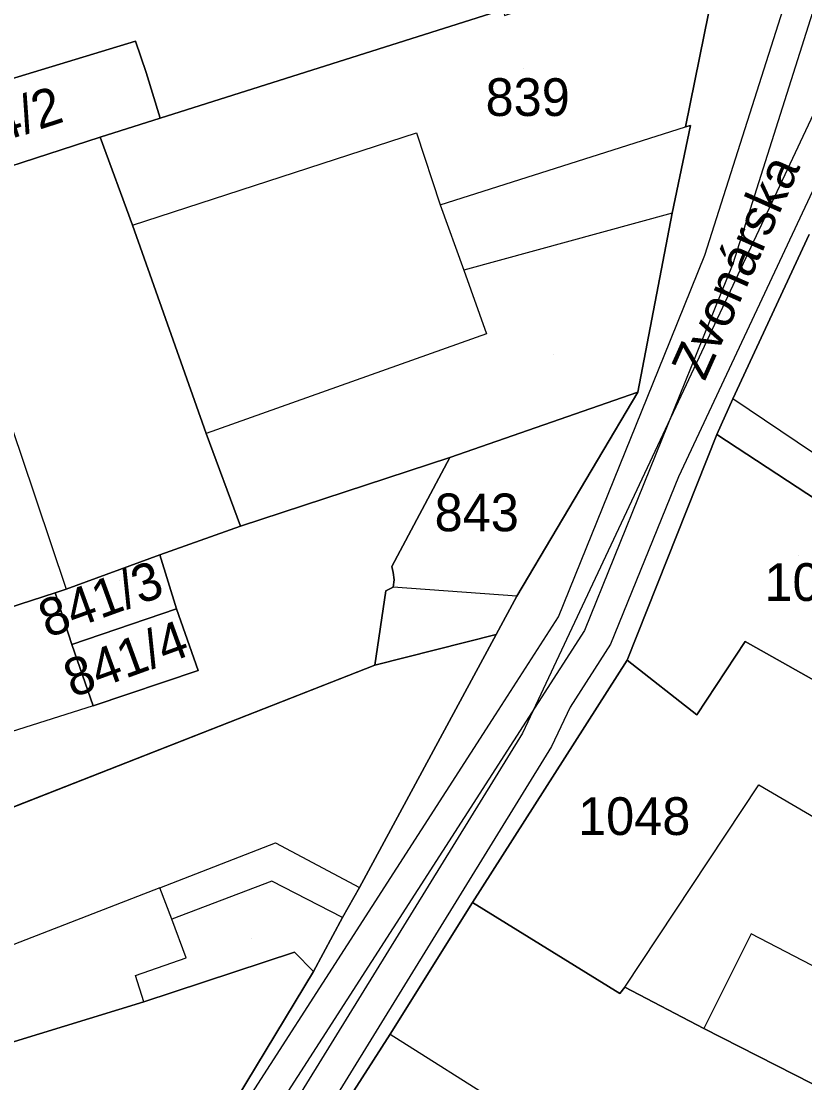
# Model space of a CAD drawing. Extents: x -263423 to -261326, y -1240067 to -1237864.
# Drawn here: x -262658.2 to -262616.7, y -1239727.5 to -1239671.3 of the extents above; entities that cross this region are included whole.
import ezdxf

# ---------------------------------------------------------------- set-up
doc = ezdxf.new("R2010")
doc.units = 0
for name, color, linetype in [('body_kn', 7, 'Continuous'), ('kladpar_druhypozemkov', 7, 'Continuous'), ('kladpar_hranice', 7, 'Continuous'), ('kladpar_parcelnecisla', 7, 'Continuous'), ('kladpar_plochy', 7, 'Continuous'), ('popisy', 7, 'Continuous'), ('tarchy_linie', 7, 'Continuous'), ('zappar_hrandruhpozemk', 7, 'Continuous')]:
    doc.layers.add(name, color=color, linetype=linetype)

msp = doc.modelspace()

# ---------------------------------------------------------------- linework, layer by layer
at = {"layer": 'body_kn'}
for p, q in [((-262652.12, -1239672.36), (-262652.12, -1239672.36)), ((-262652.12, -1239672.36), (-262652.12, -1239672.36)), ((-262651.55, -1239674.02), (-262651.55, -1239674.02)), ((-262650.8, -1239676.44), (-262650.8, -1239676.44)), ((-262622.98, -1239676.89), (-262622.98, -1239676.89)), ((-262622.72, -1239676.83), (-262622.72, -1239676.83)), ((-262653.98, -1239677.45), (-262653.98, -1239677.45)), ((-262637.24, -1239677.21), (-262637.24, -1239677.21)), ((-262635.98, -1239681.03), (-262635.98, -1239681.03)), ((-262635.98, -1239681.03), (-262635.98, -1239681.03)), ((-262623.69, -1239681.47), (-262623.69, -1239681.47)), ((-262623.69, -1239681.47), (-262623.69, -1239681.47)), ((-262652.28, -1239682.1), (-262652.28, -1239682.1)), ((-262652.28, -1239682.1), (-262652.28, -1239682.1)), ((-262621.96, -1239683.69), (-262621.96, -1239683.69)), ((-262620.48, -1239684.16), (-262620.48, -1239684.16)), ((-262634.72, -1239684.48), (-262634.72, -1239684.48)), ((-262633.52, -1239687.86), (-262633.52, -1239687.86)), ((-262624.11, -1239689.02), (-262624.11, -1239689.02)), ((-262625.51, -1239690.95), (-262625.51, -1239690.95)), ((-262625.51, -1239690.95), (-262625.51, -1239690.95)), ((-262620.48, -1239691.3), (-262620.48, -1239691.3)), ((-262648.37, -1239693.14), (-262648.37, -1239693.14)), ((-262621.32, -1239693.2), (-262621.32, -1239693.2)), ((-262635.46, -1239694.41), (-262635.46, -1239694.41)), ((-262623.36, -1239695.43), (-262623.36, -1239695.43)), ((-262646.55, -1239698.05), (-262646.55, -1239698.05)), ((-262650.82, -1239699.56), (-262650.82, -1239699.56)), ((-262650.82, -1239699.56), (-262650.82, -1239699.56)), ((-262638.53, -1239700.19), (-262638.53, -1239700.19)), ((-262638.47, -1239700.51), (-262638.47, -1239700.51)), ((-262638.41, -1239700.89), (-262638.41, -1239700.89)), ((-262656.36, -1239701.58), (-262656.36, -1239701.58)), ((-262655.79, -1239701.39), (-262655.79, -1239701.39)), ((-262638.86, -1239701.47), (-262638.86, -1239701.47)), ((-262638.47, -1239701.28), (-262638.47, -1239701.28)), ((-262631.92, -1239701.75), (-262631.92, -1239701.75)), ((-262631.92, -1239701.75), (-262631.92, -1239701.75)), ((-262649.94, -1239702.43), (-262649.94, -1239702.43)), ((-262649.94, -1239702.43), (-262649.94, -1239702.43)), ((-262629.71, -1239702.86), (-262629.71, -1239702.86)), ((-262633.01, -1239703.79), (-262633.01, -1239703.79)), ((-262628.33, -1239703.58), (-262628.33, -1239703.58)), ((-262655.48, -1239704.32), (-262655.48, -1239704.32)), ((-262626.95, -1239704.3), (-262626.95, -1239704.3)), ((-262619.83, -1239704.16), (-262619.83, -1239704.16)), ((-262626.07, -1239705.15), (-262626.07, -1239705.15)), ((-262648.8, -1239705.69), (-262648.8, -1239705.69)), ((-262639.44, -1239705.41), (-262639.44, -1239705.41)), ((-262654.35, -1239707.57), (-262654.35, -1239707.57)), ((-262654.35, -1239707.57), (-262654.35, -1239707.57)), ((-262629.1, -1239707.64), (-262629.1, -1239707.64)), ((-262633.04, -1239708.04), (-262633.04, -1239708.04)), ((-262622.39, -1239708.04), (-262622.39, -1239708.04)), ((-262631.62, -1239709.01), (-262631.62, -1239709.01)), ((-262630.08, -1239709.73), (-262630.08, -1239709.73)), ((-262619.1, -1239711.75), (-262619.1, -1239711.75)), ((-262644.7, -1239714.82), (-262644.7, -1239714.82)), ((-262644.9, -1239716.85), (-262644.9, -1239716.85)), ((-262650.82, -1239717.21), (-262650.82, -1239717.21)), ((-262650.82, -1239717.21), (-262650.82, -1239717.21)), ((-262640.25, -1239717.19), (-262640.25, -1239717.19)), ((-262634.27, -1239717.98), (-262634.27, -1239717.98)), ((-262634.27, -1239717.98), (-262634.27, -1239717.98)), ((-262650.19, -1239718.87), (-262650.19, -1239718.87)), ((-262641.15, -1239718.78), (-262641.15, -1239718.78)), ((-262641.15, -1239718.78), (-262641.15, -1239718.78)), ((-262619.51, -1239719.64), (-262619.51, -1239719.64)), ((-262649.43, -1239720.91), (-262649.43, -1239720.91)), ((-262643.7, -1239720.62), (-262643.7, -1239720.62)), ((-262652.11, -1239721.85), (-262652.11, -1239721.85)), ((-262642.69, -1239721.64), (-262642.69, -1239721.64)), ((-262626.2, -1239722.48), (-262626.2, -1239722.48)), ((-262626.2, -1239722.48), (-262626.2, -1239722.48)), ((-262626.46, -1239722.8), (-262626.46, -1239722.8)), ((-262651.67, -1239723.25), (-262651.67, -1239723.25)), ((-262651.67, -1239723.25), (-262651.67, -1239723.25)), ((-262622.01, -1239724.66), (-262622.01, -1239724.66)), ((-262638.63, -1239724.97), (-262638.63, -1239724.97)), ((-262638.63, -1239724.97), (-262638.63, -1239724.97))]:
    msp.add_line(p, q, dxfattribs=at)
at = {"layer": 'kladpar_druhypozemkov'}
for p, q in [((-262631.54, -1239673.82), (-262631.54, -1239673.82)), ((-262629.98, -1239688.97), (-262629.98, -1239688.97)), ((-262634.04, -1239696.22), (-262634.04, -1239696.22)), ((-262617.02, -1239699.61), (-262617.02, -1239699.61)), ((-262652.94, -1239700.92), (-262652.94, -1239700.92)), ((-262652.34, -1239704.12), (-262652.34, -1239704.12)), ((-262626.22, -1239712.21), (-262626.22, -1239712.21)), ((-262645.98, -1239719.87), (-262645.98, -1239719.87))]:
    msp.add_line(p, q, dxfattribs=at)
at = {"layer": 'kladpar_hranice'}
for points in [[(-262632.63, -1239670.67), (-262650.8, -1239676.44), (-262651.55, -1239674.02), (-262652.12, -1239672.36), (-262664.74, -1239676.19), (-262663.42, -1239680.4), (-262678.97, -1239685.74), (-262679.66, -1239683.51), (-262681.64, -1239684.07), (-262681.95, -1239682.54), (-262682.27, -1239682.22), (-262682.91, -1239682.15), (-262687.5, -1239683.47), (-262689.25, -1239676.84), (-262653.88, -1239667.13)], [(-262659.4, -1239746.15), (-262657.35, -1239744.06), (-262656.27, -1239742.92), (-262652.36, -1239737.65), (-262642.69, -1239721.64), (-262641.15, -1239718.78), (-262640.25, -1239717.19), (-262633.01, -1239703.79), (-262631.92, -1239701.75), (-262625.51, -1239690.95), (-262623.69, -1239681.47), (-262622.72, -1239676.83), (-262622.98, -1239676.89), (-262621.03, -1239667.22)], [(-262632.63, -1239670.67), (-262632.57, -1239670.99), (-262621.03, -1239667.22), (-262622.98, -1239676.89), (-262622.72, -1239676.83), (-262623.69, -1239681.47), (-262625.51, -1239690.95), (-262635.46, -1239694.41), (-262646.55, -1239698.05), (-262648.37, -1239693.14), (-262652.28, -1239682.1), (-262653.98, -1239677.45), (-262650.8, -1239676.44), (-262632.63, -1239670.67)], [(-262652.12, -1239672.36), (-262651.55, -1239674.02), (-262650.8, -1239676.44), (-262653.98, -1239677.45), (-262662.91, -1239680.34), (-262663.42, -1239680.4), (-262664.74, -1239676.19), (-262652.12, -1239672.36)], [(-262663.42, -1239680.4), (-262662.91, -1239680.34), (-262653.98, -1239677.45), (-262652.28, -1239682.1), (-262648.37, -1239693.14), (-262646.55, -1239698.05), (-262650.82, -1239699.56), (-262655.79, -1239701.39), (-262656.36, -1239701.58), (-262679.06, -1239708.92), (-262706.78, -1239715.48), (-262708.34, -1239706.18), (-262708.84, -1239703.31), (-262710.4, -1239694.13), (-262686.81, -1239688.38), (-262678.97, -1239685.74), (-262663.42, -1239680.4)], [(-262616.44, -1239682.59), (-262620.48, -1239691.3), (-262621.32, -1239693.2), (-262626.07, -1239705.15), (-262634.27, -1239717.98), (-262638.63, -1239724.97), (-262641, -1239728.65), (-262643.94, -1239732.97), (-262648.49, -1239740.53), (-262648.81, -1239741.1), (-262649, -1239741.36), (-262650.16, -1239743.07), (-262658.15, -1239752.53), (-262660.49, -1239754.48)], [(-262611.22, -1239699.81), (-262621.32, -1239693.2), (-262620.48, -1239691.3), (-262616.44, -1239682.59)], [(-262625.51, -1239690.95), (-262631.92, -1239701.75), (-262633.01, -1239703.79), (-262639.44, -1239705.41), (-262638.86, -1239701.47), (-262638.47, -1239701.28), (-262638.41, -1239700.89), (-262638.47, -1239700.51), (-262638.53, -1239700.19), (-262635.46, -1239694.41), (-262625.51, -1239690.95)], [(-262611.22, -1239699.81), (-262611.41, -1239700.13), (-262606.08, -1239703.59), (-262605.82, -1239703.21), (-262595.41, -1239709.05), (-262587.47, -1239713.29), (-262585.56, -1239714.32), (-262581.88, -1239716.31), (-262581.18, -1239716.69), (-262579.48, -1239720.27), (-262579.03, -1239721.23), (-262578.34, -1239722.76), (-262578.09, -1239723.27), (-262582.68, -1239725.35), (-262583.18, -1239724.9), (-262591.12, -1239720.34), (-262596.33, -1239717.39), (-262619.83, -1239704.16), (-262622.39, -1239708.04), (-262626.07, -1239705.15), (-262621.32, -1239693.2), (-262611.22, -1239699.81)], [(-262679.06, -1239708.92), (-262656.36, -1239701.58), (-262655.48, -1239704.32), (-262654.35, -1239707.57), (-262648.8, -1239705.69), (-262649.94, -1239702.43), (-262650.82, -1239699.56), (-262646.55, -1239698.05), (-262635.46, -1239694.41), (-262638.53, -1239700.19), (-262638.47, -1239700.51), (-262638.41, -1239700.89), (-262638.47, -1239701.28), (-262638.86, -1239701.47), (-262639.44, -1239705.41), (-262661.25, -1239713.97), (-262661.25, -1239714.42), (-262683.05, -1239721.2), (-262682.93, -1239721.77), (-262704.92, -1239726.58), (-262705.72, -1239721.41), (-262705.97, -1239720.14), (-262706.78, -1239715.48)], [(-262650.82, -1239699.56), (-262649.94, -1239702.43), (-262655.48, -1239704.32), (-262656.36, -1239701.58), (-262655.79, -1239701.39), (-262650.82, -1239699.56)], [(-262649.94, -1239702.43), (-262648.8, -1239705.69), (-262654.35, -1239707.57), (-262655.48, -1239704.32), (-262649.94, -1239702.43)], [(-262661.25, -1239714.42), (-262661.25, -1239713.97), (-262639.44, -1239705.41), (-262633.01, -1239703.79), (-262640.25, -1239717.19), (-262641.15, -1239718.78), (-262642.69, -1239721.64), (-262643.7, -1239720.62), (-262651.67, -1239723.25), (-262660.09, -1239725.83), (-262659.9, -1239726.34), (-262662, -1239726.97), (-262677.87, -1239731.8), (-262680.36, -1239732.55), (-262703.11, -1239737.67), (-262704.92, -1239726.58), (-262682.93, -1239721.77), (-262683.05, -1239721.2), (-262661.25, -1239714.42)], [(-262596.33, -1239717.39), (-262598, -1239720.19), (-262600.24, -1239723.81), (-262605.75, -1239732.95), (-262622.01, -1239724.66), (-262626.2, -1239722.48), (-262626.46, -1239722.8), (-262634.27, -1239717.98), (-262626.07, -1239705.15), (-262622.39, -1239708.04), (-262619.83, -1239704.16), (-262596.33, -1239717.39)], [(-262634.27, -1239717.98), (-262626.46, -1239722.8), (-262626.2, -1239722.48), (-262622.01, -1239724.66), (-262605.75, -1239732.95), (-262599.9, -1239735.91), (-262593.8, -1239739.12), (-262598.48, -1239747.06), (-262599.51, -1239748.71), (-262604.06, -1239756.59), (-262610.01, -1239766.31), (-262612.24, -1239765.15), (-262619.03, -1239761.62), (-262624.31, -1239758.73), (-262639.86, -1239747.9), (-262649, -1239741.36), (-262648.81, -1239741.1), (-262648.49, -1239740.53), (-262643.94, -1239732.97), (-262641, -1239728.65), (-262638.63, -1239724.97), (-262634.27, -1239717.98)], [(-262680.36, -1239732.55), (-262677.87, -1239731.8), (-262662, -1239726.97), (-262659.9, -1239726.34), (-262660.09, -1239725.83), (-262651.67, -1239723.25), (-262643.7, -1239720.62), (-262642.69, -1239721.64), (-262652.36, -1239737.65), (-262654.19, -1239732.86), (-262686.9, -1239743.8), (-262701.62, -1239746.21), (-262703.11, -1239737.67), (-262680.36, -1239732.55)]]:
    msp.add_lwpolyline(points, dxfattribs=at)
at = {"layer": 'kladpar_plochy'}
for p, q in [((-262646.55, -1239698.05), (-262635.46, -1239694.41)), ((-262635.46, -1239694.41), (-262638.53, -1239700.19)), ((-262650.82, -1239699.56), (-262646.55, -1239698.05)), ((-262649.94, -1239702.43), (-262650.82, -1239699.56)), ((-262638.53, -1239700.19), (-262638.47, -1239700.51)), ((-262638.47, -1239700.51), (-262638.41, -1239700.89)), ((-262638.41, -1239700.89), (-262638.47, -1239701.28)), ((-262679.06, -1239708.92), (-262656.36, -1239701.58)), ((-262656.36, -1239701.58), (-262655.48, -1239704.32)), ((-262638.86, -1239701.47), (-262639.44, -1239705.41)), ((-262638.47, -1239701.28), (-262638.86, -1239701.47)), ((-262648.8, -1239705.69), (-262649.94, -1239702.43)), ((-262655.48, -1239704.32), (-262654.35, -1239707.57)), ((-262639.44, -1239705.41), (-262661.25, -1239713.97)), ((-262654.35, -1239707.57), (-262648.8, -1239705.69))]:
    msp.add_line(p, q, dxfattribs=at)
for points in [[(-262632.63, -1239670.67), (-262650.8, -1239676.44), (-262651.55, -1239674.02), (-262652.12, -1239672.36), (-262664.74, -1239676.19), (-262663.42, -1239680.4), (-262678.97, -1239685.74), (-262679.66, -1239683.51), (-262681.64, -1239684.07), (-262681.95, -1239682.54), (-262682.27, -1239682.22), (-262682.91, -1239682.15), (-262687.5, -1239683.47), (-262689.25, -1239676.84), (-262653.88, -1239667.13)], [(-262659.4, -1239746.15), (-262657.35, -1239744.06), (-262656.27, -1239742.92), (-262652.36, -1239737.65), (-262642.69, -1239721.64), (-262641.15, -1239718.78), (-262640.25, -1239717.19), (-262633.01, -1239703.79), (-262631.92, -1239701.75), (-262625.51, -1239690.95), (-262623.69, -1239681.47), (-262622.72, -1239676.83), (-262622.98, -1239676.89), (-262621.03, -1239667.22)], [(-262616.44, -1239682.59), (-262620.48, -1239691.3), (-262621.32, -1239693.2), (-262626.07, -1239705.15), (-262634.27, -1239717.98), (-262638.63, -1239724.97), (-262641, -1239728.65), (-262643.94, -1239732.97), (-262648.49, -1239740.53), (-262648.81, -1239741.1), (-262649, -1239741.36), (-262650.16, -1239743.07), (-262658.15, -1239752.53), (-262660.49, -1239754.48)], [(-262611.22, -1239699.81), (-262621.32, -1239693.2), (-262620.48, -1239691.3), (-262616.44, -1239682.59)]]:
    msp.add_lwpolyline(points, dxfattribs=at)
for points in [[(-262632.63, -1239670.67), (-262632.57, -1239670.99), (-262621.03, -1239667.22), (-262622.98, -1239676.89), (-262622.72, -1239676.83), (-262623.69, -1239681.47), (-262625.51, -1239690.95), (-262635.46, -1239694.41), (-262646.55, -1239698.05), (-262648.37, -1239693.14), (-262652.28, -1239682.1), (-262653.98, -1239677.45), (-262650.8, -1239676.44)], [(-262652.12, -1239672.36), (-262651.55, -1239674.02), (-262650.8, -1239676.44), (-262653.98, -1239677.45), (-262662.91, -1239680.34), (-262663.42, -1239680.4), (-262664.74, -1239676.19)], [(-262663.42, -1239680.4), (-262662.91, -1239680.34), (-262653.98, -1239677.45), (-262652.28, -1239682.1), (-262648.37, -1239693.14), (-262646.55, -1239698.05), (-262650.82, -1239699.56), (-262655.79, -1239701.39), (-262656.36, -1239701.58), (-262679.06, -1239708.92), (-262706.78, -1239715.48), (-262708.34, -1239706.18), (-262708.84, -1239703.31), (-262710.4, -1239694.13), (-262686.81, -1239688.38), (-262678.97, -1239685.74)], [(-262625.51, -1239690.95), (-262631.92, -1239701.75), (-262633.01, -1239703.79), (-262639.44, -1239705.41), (-262638.86, -1239701.47), (-262638.47, -1239701.28), (-262638.41, -1239700.89), (-262638.47, -1239700.51), (-262638.53, -1239700.19), (-262635.46, -1239694.41)], [(-262611.22, -1239699.81), (-262611.41, -1239700.13), (-262606.08, -1239703.59), (-262605.82, -1239703.21), (-262595.41, -1239709.05), (-262587.47, -1239713.29), (-262585.56, -1239714.32), (-262581.88, -1239716.31), (-262581.18, -1239716.69), (-262579.48, -1239720.27), (-262579.03, -1239721.23), (-262578.34, -1239722.76), (-262578.09, -1239723.27), (-262582.68, -1239725.35), (-262583.18, -1239724.9), (-262591.12, -1239720.34), (-262596.33, -1239717.39), (-262619.83, -1239704.16), (-262622.39, -1239708.04), (-262626.07, -1239705.15), (-262621.32, -1239693.2)], [(-262650.82, -1239699.56), (-262649.94, -1239702.43), (-262655.48, -1239704.32), (-262656.36, -1239701.58), (-262655.79, -1239701.39)], [(-262649.94, -1239702.43), (-262648.8, -1239705.69), (-262654.35, -1239707.57), (-262655.48, -1239704.32)], [(-262661.25, -1239714.42), (-262661.25, -1239713.97), (-262639.44, -1239705.41), (-262633.01, -1239703.79), (-262640.25, -1239717.19), (-262641.15, -1239718.78), (-262642.69, -1239721.64), (-262643.7, -1239720.62), (-262651.67, -1239723.25), (-262660.09, -1239725.83), (-262659.9, -1239726.34), (-262662, -1239726.97), (-262677.87, -1239731.8), (-262680.36, -1239732.55), (-262703.11, -1239737.67), (-262704.92, -1239726.58), (-262682.93, -1239721.77), (-262683.05, -1239721.2)], [(-262596.33, -1239717.39), (-262598, -1239720.19), (-262600.24, -1239723.81), (-262605.75, -1239732.95), (-262622.01, -1239724.66), (-262626.2, -1239722.48), (-262626.46, -1239722.8), (-262634.27, -1239717.98), (-262626.07, -1239705.15), (-262622.39, -1239708.04), (-262619.83, -1239704.16)], [(-262634.27, -1239717.98), (-262626.46, -1239722.8), (-262626.2, -1239722.48), (-262622.01, -1239724.66), (-262605.75, -1239732.95), (-262599.9, -1239735.91), (-262593.8, -1239739.12), (-262598.48, -1239747.06), (-262599.51, -1239748.71), (-262604.06, -1239756.59), (-262610.01, -1239766.31), (-262612.24, -1239765.15), (-262619.03, -1239761.62), (-262624.31, -1239758.73), (-262639.86, -1239747.9), (-262649, -1239741.36), (-262648.81, -1239741.1), (-262648.49, -1239740.53), (-262643.94, -1239732.97), (-262641, -1239728.65), (-262638.63, -1239724.97)], [(-262680.36, -1239732.55), (-262677.87, -1239731.8), (-262662, -1239726.97), (-262659.9, -1239726.34), (-262660.09, -1239725.83), (-262651.67, -1239723.25), (-262643.7, -1239720.62), (-262642.69, -1239721.64), (-262652.36, -1239737.65), (-262654.19, -1239732.86), (-262686.9, -1239743.8), (-262701.62, -1239746.21), (-262703.11, -1239737.67)]]:
    msp.add_lwpolyline(points, close=True, dxfattribs=at)
at = {"layer": 'tarchy_linie'}
for points in [[(-262614.44, -1239666.41), (-262616.03, -1239670.09), (-262620.48, -1239684.16), (-262628.33, -1239703.58), (-262654.81, -1239744.74), (-262666.67, -1239755.06), (-262677.95, -1239758.85), (-262691.65, -1239761.87), (-262700.57, -1239763.25)], [(-262610.64, -1239668.32), (-262623.36, -1239695.43), (-262626.95, -1239704.3), (-262629.1, -1239707.64), (-262630.08, -1239709.73), (-262648.79, -1239740.12), (-262652.53, -1239744.06), (-262653.63, -1239745.76), (-262665.11, -1239757.34)], [(-262612.79, -1239668.9), (-262631.62, -1239709.01), (-262650.15, -1239739.08), (-262666.01, -1239755.81), (-262700.3, -1239764.51)], [(-262661.09, -1239748.15), (-262654.11, -1239740.78), (-262633.04, -1239708.04), (-262629.71, -1239702.86), (-262624.11, -1239689.02), (-262621.96, -1239683.69), (-262617.45, -1239669.47)]]:
    msp.add_lwpolyline(points, dxfattribs=at)
at = {"layer": 'zappar_hrandruhpozemk'}
for p, q in [((-262635.98, -1239681.03), (-262622.98, -1239676.89)), ((-262652.28, -1239682.1), (-262637.24, -1239677.21)), ((-262623.69, -1239681.47), (-262634.72, -1239684.48)), ((-262610.45, -1239698.09), (-262620.48, -1239691.3)), ((-262631.92, -1239701.75), (-262638.47, -1239701.28)), ((-262654.35, -1239707.57), (-262677.74, -1239714.98)), ((-262626.2, -1239722.48), (-262619.1, -1239711.75)), ((-262619.1, -1239711.75), (-262606.97, -1239718.87)), ((-262619.51, -1239719.64), (-262622.01, -1239724.66)), ((-262607.76, -1239725.75), (-262619.51, -1239719.64)), ((-262638.63, -1239724.97), (-262629.04, -1239731))]:
    msp.add_line(p, q, dxfattribs=at)
for points in [[(-262637.24, -1239677.21), (-262635.98, -1239681.03), (-262634.72, -1239684.48), (-262633.52, -1239687.86), (-262648.37, -1239693.14)], [(-262660.7, -1239686.91), (-262658.18, -1239694.24), (-262655.79, -1239701.39)], [(-262650.82, -1239717.21), (-262644.7, -1239714.82), (-262640.25, -1239717.19)], [(-262641.15, -1239718.78), (-262644.9, -1239716.85), (-262650.19, -1239718.87)], [(-262651.67, -1239723.25), (-262652.11, -1239721.85), (-262649.43, -1239720.91), (-262650.19, -1239718.87), (-262650.82, -1239717.21), (-262668.04, -1239723.88), (-262668.41, -1239722.35), (-262681.93, -1239726.05)]]:
    msp.add_lwpolyline(points, dxfattribs=at)

# ---------------------------------------------------------------- texts
at = {"layer": 'kladpar_parcelnecisla'}
for s, rotation, p in [('834/2', 18, (-262662.182, -1239678.667)), ('841/3', 20, (-262656.774, -1239703.987)), ('841/4', 20, (-262655.448, -1239707.152))]:
    msp.add_text(s, height=2, rotation=rotation, dxfattribs=at).set_placement(p)
for s, p in [('839', (-262633.573, -1239676.32)), ('843', (-262636.273, -1239698.32)), ('1047', (-262618.805, -1239702.01)), ('1048', (-262628.676, -1239714.41))]:
    msp.add_text(s, height=2, dxfattribs=at).set_placement(p)
at = {"layer": 'popisy'}
msp.add_text('Zvonárska', height=2, rotation=66, dxfattribs=at).set_placement((-262621.968, -1239690.412))

doc.saveas('drawing.dxf')
